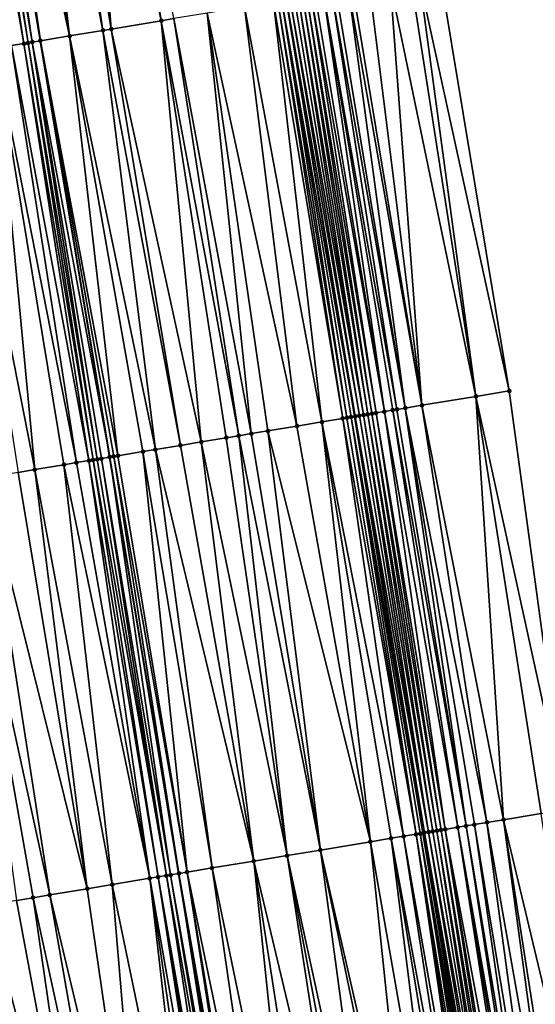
# Model space of a CAD drawing. Header units: feet. Extents: x 2004186 to 2014793, y 836912 to 864902.
# Tile 48 of 974: x 2010827 to 2010851, y 838227 to 838274. Entities that reach past the tile are written whole.
import ezdxf

# ---------------------------------------------------------------- set-up
doc = ezdxf.new("R2010")
doc.units = ezdxf.units.FT
doc.header["$LTSCALE"] = 100
doc.header["$MEASUREMENT"] = 0
for name, color, linetype, lineweight in [('EP_Travel Lane', 5, 'Continuous', 40), ('GPL_Skip Line', 2, 'Continuous', 40), ('Road Shots', 4, 'Continuous', 200), ('Road X-Section', 30, 'Continuous', 13)]:
    doc.layers.add(name, color=color, linetype=linetype, lineweight=lineweight)
doc.layers.add('I-77 SB_MM21-27-Surface-Border', color=7, linetype='Continuous')
doc.layers.add('I-77 SB_MM21-27-Surface-TIN', color=7, linetype='Continuous')

msp = doc.modelspace()

# ---------------------------------------------------------------- linework, layer by layer
at = {"layer": 'EP_Travel Lane'}
msp.add_polyline3d([(2010878.840994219, 838038.364374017, 348.3396997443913), (2010875.554514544, 838058.0836209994, 348.0588226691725), (2010872.26685103, 838077.809890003, 347.7836820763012), (2010868.979350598, 838097.5351805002, 347.4933502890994), (2010865.691849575, 838117.2604745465, 347.1630005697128), (2010862.404320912, 838136.985934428, 346.8484655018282), (2010859.116833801, 838156.7111449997, 346.5280326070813), (2010855.829496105, 838176.4354590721, 346.1636691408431), (2010852.542047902, 838196.1604361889, 345.8116426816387), (2010849.254098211, 838215.8884222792, 345.4451692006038), (2010845.966742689, 838235.6128433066, 345.0697878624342), (2010842.731879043, 838255.3509224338, 344.6959595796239), (2010839.498798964, 838275.084070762, 344.3077987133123), (2010836.265933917, 838294.8177851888, 343.9447807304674), (2010833.033073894, 838314.5514689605, 343.5799764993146), (2010829.800283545, 838334.2847274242, 343.1929259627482), (2010826.52500201, 838354.0111920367, 342.8184105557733), (2010823.233076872, 838373.7343720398, 342.4314914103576)], dxfattribs=at)
at = {"layer": 'GPL_Skip Line'}
msp.add_polyline3d([(2010863.778196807, 838056.1379168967, 348.2497491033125), (2010860.513625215, 838075.8677769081, 347.975805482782), (2010857.249072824, 838095.5975208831, 347.692609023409), (2010853.984692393, 838115.3262255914, 347.341935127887), (2010850.720182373, 838135.0557134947, 347.0411249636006), (2010847.4557401, 838154.7847919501, 346.7141539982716), (2010844.191434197, 838174.5130462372, 346.3394195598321), (2010840.927063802, 838194.2416902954, 345.9862382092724), (2010837.661186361, 838213.9701473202, 345.6370155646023), (2010834.39084473, 838233.6975830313, 345.272123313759), (2010831.112238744, 838253.4233141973, 344.8896120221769), (2010827.833614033, 838273.1491179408, 344.5111492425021), (2010824.554976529, 838292.8749986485, 344.1367193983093), (2010821.276336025, 838312.6008974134, 343.7632777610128), (2010817.997726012, 838332.3266127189, 343.3800064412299), (2010814.719077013, 838352.0525625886, 343.009352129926), (2010811.440541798, 838371.77782788, 342.6029051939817)], dxfattribs=at)
at = {"layer": 'I-77 SB_MM21-27-Surface-Border', "color": 3, "linetype": 'ByBlock', "lineweight": -2}
msp.add_polyline3d([(2010828.606359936, 838374.6229552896, 342.2101440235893), (2010832.674164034, 838355.0282846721, 342.5577400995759), (2010836.347428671, 838335.3677452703, 342.9226717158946), (2010840.020677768, 838315.707299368, 343.2890681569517), (2010843.299295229, 838295.9815392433, 343.671224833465), (2010846.775269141, 838276.2881917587, 344.032605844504), (2010850.053869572, 838256.5625341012, 344.4139428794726), (2010852.74176608, 838236.7313519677, 344.8199527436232), (2010856.801364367, 838217.1345836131, 345.1755424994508), (2010860.265492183, 838197.4331250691, 345.516384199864), (2010863.529954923, 838177.7039229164, 345.8575451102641), (2010866.399513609, 838157.9110535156, 346.2244452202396), (2010869.861207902, 838138.2150174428, 346.5504959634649), (2010872.731009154, 838118.420682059, 346.8802505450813), (2010875.206141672, 838098.5612572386, 347.2358479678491), (2010879.259812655, 838078.9630149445, 347.4933045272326), (2010883.116545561, 838059.329832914, 347.7215832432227), (2010885.589927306, 838039.4810432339, 348.0477483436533)], dxfattribs=at)
at = {"layer": 'I-77 SB_MM21-27-Surface-TIN', "color": 128, "linetype": 'ByBlock', "lineweight": -2}
for points in [[(2010829.684874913, 838293.7259659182, 344.0497287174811), (2010827.909153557, 838293.431323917, 344.0757577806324), (2010831.187800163, 838273.7053884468, 344.4473660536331)], [(2010830.474073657, 838293.8569825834, 344.0416158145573), (2010829.684874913, 838293.7259659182, 344.0497287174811), (2010833.555433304, 838274.0982163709, 344.4112196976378)], [(2010829.684874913, 838293.7259659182, 344.0497287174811), (2010831.187800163, 838273.7053884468, 344.4473660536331), (2010833.555433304, 838274.0982163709, 344.4112196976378)], [(2010830.474073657, 838293.8569825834, 344.0416158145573), (2010833.555433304, 838274.0982163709, 344.4112196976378), (2010834.147334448, 838274.1964663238, 344.4044756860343)], [(2010826.922625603, 838293.2677307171, 344.095391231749), (2010825.738782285, 838293.0714776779, 344.1220935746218), (2010829.214742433, 838273.3782130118, 344.4871535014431)], [(2010827.909153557, 838293.431323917, 344.0757577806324), (2010826.922625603, 838293.2677307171, 344.095391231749), (2010830.793186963, 838273.6399633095, 344.4558543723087)], [(2010826.922625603, 838293.2677307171, 344.095391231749), (2010829.214742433, 838273.3782130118, 344.4871535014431), (2010830.793186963, 838273.6399633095, 344.4558543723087)], [(2010827.909153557, 838293.431323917, 344.0757577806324), (2010830.793186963, 838273.6399633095, 344.4558543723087), (2010831.187800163, 838273.7053884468, 344.4473660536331)], [(2010823.765775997, 838292.7439927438, 344.1454073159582), (2010823.568484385, 838292.7111900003, 344.1448396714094), (2010827.044424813, 838273.0180439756, 344.5161918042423)], [(2010823.568484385, 838292.7111900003, 344.1448396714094), (2010826.452556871, 838272.9195942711, 344.5122789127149), (2010827.044424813, 838273.0180439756, 344.5161918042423)], [(2010823.963075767, 838292.7767464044, 344.143352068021), (2010823.765775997, 838292.7439927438, 344.1454073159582), (2010827.044424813, 838273.0180439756, 344.5161918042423)], [(2010824.160384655, 838292.809445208, 344.138365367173), (2010823.963075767, 838292.7767464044, 344.143352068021), (2010827.241721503, 838273.0508161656, 344.5151284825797)], [(2010823.963075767, 838292.7767464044, 344.143352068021), (2010827.044424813, 838273.0180439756, 344.5161918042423), (2010827.241721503, 838273.0508161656, 344.5151284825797)], [(2010824.160384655, 838292.809445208, 344.138365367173), (2010827.439024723, 838273.083549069, 344.5119692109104), (2010824.554976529, 838292.8749986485, 344.1367193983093)], [(2010824.160384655, 838292.809445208, 344.138365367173), (2010827.241721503, 838273.0508161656, 344.5151284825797), (2010827.439024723, 838273.083549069, 344.5119692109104)], [(2010824.949568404, 838292.940552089, 344.1350734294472), (2010824.554976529, 838292.8749986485, 344.1367193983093), (2010827.833614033, 838273.1491179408, 344.5111492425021)], [(2010827.439024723, 838273.083549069, 344.5119692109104), (2010827.833614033, 838273.1491179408, 344.5111492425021), (2010824.554976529, 838292.8749986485, 344.1367193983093)], [(2010825.738782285, 838293.0714776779, 344.1220935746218), (2010824.949568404, 838292.940552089, 344.1350734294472), (2010829.214742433, 838273.3782130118, 344.4871535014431)], [(2010824.949568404, 838292.940552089, 344.1350734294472), (2010827.833614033, 838273.1491179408, 344.5111492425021), (2010829.214742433, 838273.3782130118, 344.4871535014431)], [(2010844.40742632, 838275.8966253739, 344.1360562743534), (2010843.420836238, 838275.7334059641, 344.1755994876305), (2010845.910144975, 838255.8772908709, 344.5967619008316)], [(2010845.394027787, 838276.0597762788, 344.0928582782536), (2010844.40742632, 838275.8966253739, 344.1360562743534), (2010848.475305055, 838256.3015057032, 344.4844853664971)], [(2010844.40742632, 838275.8966253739, 344.1360562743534), (2010845.910144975, 838255.8772908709, 344.5967619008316), (2010848.475305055, 838256.3015057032, 344.4844853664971)], [(2010845.78867269, 838276.1250106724, 344.0741936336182), (2010845.394027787, 838276.0597762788, 344.0928582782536), (2010848.475305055, 838256.3015057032, 344.4844853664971)], [(2010846.775269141, 838276.2881917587, 344.032605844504), (2010845.78867269, 838276.1250106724, 344.0741936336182), (2010850.053869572, 838256.5625341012, 344.4139428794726)], [(2010845.78867269, 838276.1250106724, 344.0741936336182), (2010848.475305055, 838256.3015057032, 344.4844853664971), (2010850.053869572, 838256.5625341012, 344.4139428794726)], [(2010841.64493796, 838275.4398284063, 344.2583746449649), (2010841.250329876, 838275.3743724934, 344.2652210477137), (2010844.726246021, 838255.6813725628, 344.6417437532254)], [(2010841.842250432, 838275.472505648, 344.2522457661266), (2010841.64493796, 838275.4398284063, 344.2583746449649), (2010845.120852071, 838255.7468407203, 344.6354858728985)], [(2010841.64493796, 838275.4398284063, 344.2583746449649), (2010844.726246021, 838255.6813725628, 344.6417437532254), (2010845.120852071, 838255.7468407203, 344.6354858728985)], [(2010842.434224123, 838275.5703191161, 344.2222149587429), (2010841.842250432, 838275.472505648, 344.2522457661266), (2010845.120852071, 838255.7468407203, 344.6354858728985)], [(2010842.631541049, 838275.6029695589, 344.2146563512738), (2010842.434224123, 838275.5703191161, 344.2222149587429), (2010845.910144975, 838255.8772908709, 344.5967619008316)], [(2010842.434224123, 838275.5703191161, 344.2222149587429), (2010845.120852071, 838255.7468407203, 344.6354858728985), (2010845.910144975, 838255.8772908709, 344.5967619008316)], [(2010843.420836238, 838275.7334059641, 344.1755994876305), (2010842.631541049, 838275.6029695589, 344.2146563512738), (2010845.910144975, 838255.8772908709, 344.5967619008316)], [(2010838.882625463, 838274.9819733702, 344.3242442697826), (2010837.501471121, 838274.7530343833, 344.3565672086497), (2010841.174675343, 838255.0928584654, 344.7357637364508)], [(2010839.079942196, 838275.0146249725, 344.3167475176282), (2010838.882625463, 838274.9819733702, 344.3242442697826), (2010842.161216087, 838255.256374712, 344.7118092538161)], [(2010838.882625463, 838274.9819733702, 344.3242442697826), (2010841.174675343, 838255.0928584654, 344.7357637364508), (2010842.161216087, 838255.256374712, 344.7118092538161)], [(2010839.277268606, 838275.0472183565, 344.3061447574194), (2010839.079942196, 838275.0146249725, 344.3167475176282), (2010842.358530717, 838255.2890389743, 344.7049166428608)], [(2010839.079942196, 838275.0146249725, 344.3167475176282), (2010842.161216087, 838255.256374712, 344.7118092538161), (2010842.358530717, 838255.2890389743, 344.7049166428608)], [(2010839.474559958, 838275.0800226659, 344.3067950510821), (2010839.277268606, 838275.0472183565, 344.3061447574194), (2010842.731879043, 838255.3509224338, 344.6959595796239)], [(2010839.277268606, 838275.0472183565, 344.3061447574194), (2010842.555864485, 838255.3215880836, 344.6918163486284), (2010842.731879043, 838255.3509224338, 344.6959595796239)], [(2010839.277268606, 838275.0472183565, 344.3061447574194), (2010842.358530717, 838255.2890389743, 344.7049166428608), (2010842.555864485, 838255.3215880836, 344.6918163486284)], [(2010839.474559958, 838275.0800226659, 344.3067950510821), (2010842.731879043, 838255.3509224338, 344.6959595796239), (2010839.498798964, 838275.084070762, 344.3077987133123)], [(2010839.671827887, 838275.1129678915, 344.3149633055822), (2010839.498798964, 838275.084070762, 344.3077987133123), (2010842.950412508, 838255.3874053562, 344.7043785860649)], [(2010842.753143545, 838255.354466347, 344.6964601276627), (2010839.498798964, 838275.084070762, 344.3077987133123), (2010842.731879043, 838255.3509224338, 344.6959595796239)], [(2010842.950412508, 838255.3874053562, 344.7043785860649), (2010839.498798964, 838275.084070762, 344.3077987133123), (2010842.753143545, 838255.354466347, 344.6964601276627)], [(2010839.869106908, 838275.1458463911, 344.3195717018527), (2010839.671827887, 838275.1129678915, 344.3149633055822), (2010843.147698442, 838255.4202422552, 344.7067924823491)], [(2010839.671827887, 838275.1129678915, 344.3149633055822), (2010842.950412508, 838255.3874053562, 344.7043785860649), (2010843.147698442, 838255.4202422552, 344.7067924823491)], [(2010840.066398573, 838275.1786488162, 344.3201214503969), (2010839.869106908, 838275.1458463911, 344.3195717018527), (2010843.147698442, 838255.4202422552, 344.7067924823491)], [(2010840.263719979, 838275.2112723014, 344.3111246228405), (2010840.066398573, 838275.1786488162, 344.3201214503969), (2010843.344995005, 838255.4530152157, 344.7057595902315)], [(2010840.066398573, 838275.1786488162, 344.3201214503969), (2010843.147698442, 838255.4202422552, 344.7067924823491), (2010843.344995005, 838255.4530152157, 344.7057595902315)], [(2010840.46105962, 838275.2437860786, 344.2962748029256), (2010840.263719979, 838275.2112723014, 344.3111246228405), (2010843.542314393, 838255.4856508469, 344.6973235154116)], [(2010840.263719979, 838275.2112723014, 344.3111246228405), (2010843.344995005, 838255.4530152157, 344.7057595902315), (2010843.542314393, 838255.4856508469, 344.6973235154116)], [(2010840.658378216, 838275.2764264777, 344.2881803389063), (2010840.46105962, 838275.2437860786, 344.2962748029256), (2010843.739646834, 838255.5182079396, 344.6846535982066)], [(2010840.46105962, 838275.2437860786, 344.2962748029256), (2010843.542314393, 838255.4856508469, 344.6973235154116), (2010843.739646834, 838255.5182079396, 344.6846535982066)], [(2010840.85569049, 838275.3091049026, 344.2821145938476), (2010840.658378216, 838275.2764264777, 344.2881803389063), (2010844.134286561, 838255.5834734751, 344.6674727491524)], [(2010840.658378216, 838275.2764264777, 344.2881803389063), (2010843.739646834, 838255.5182079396, 344.6846535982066), (2010844.134286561, 838255.5834734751, 344.6674727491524)], [(2010841.250329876, 838275.3743724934, 344.2652210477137), (2010840.85569049, 838275.3091049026, 344.2821145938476), (2010844.134286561, 838255.5834734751, 344.6674727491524)], [(2010841.250329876, 838275.3743724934, 344.2652210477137), (2010844.528935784, 838255.6486818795, 344.6472120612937), (2010844.726246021, 838255.6813725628, 344.6417437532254)], [(2010841.250329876, 838275.3743724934, 344.2652210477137), (2010844.134286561, 838255.5834734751, 344.6674727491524), (2010844.528935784, 838255.6486818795, 344.6472120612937)], [(2010835.725741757, 838274.4584405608, 344.3851238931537), (2010834.147334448, 838274.1964663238, 344.4044756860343), (2010837.820521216, 838254.5363954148, 344.7898338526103)], [(2010837.501471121, 838274.7530343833, 344.3565672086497), (2010835.725741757, 838274.4584405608, 344.3851238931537), (2010839.990842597, 838254.8965418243, 344.7592722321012)], [(2010835.725741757, 838274.4584405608, 344.3851238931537), (2010838.609721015, 838254.6674057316, 344.7813073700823), (2010839.990842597, 838254.8965418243, 344.7592722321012)], [(2010835.725741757, 838274.4584405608, 344.3851238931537), (2010837.820521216, 838254.5363954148, 344.7898338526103), (2010838.609721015, 838254.6674057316, 344.7813073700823)], [(2010837.501471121, 838274.7530343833, 344.3565672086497), (2010839.990842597, 838254.8965418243, 344.7592722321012), (2010841.174675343, 838255.0928584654, 344.7357637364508)], [(2010833.555433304, 838274.0982163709, 344.4112196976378), (2010831.187800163, 838273.7053884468, 344.4473660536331), (2010835.452904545, 838254.1434683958, 344.821016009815)], [(2010834.147334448, 838274.1964663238, 344.4044756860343), (2010833.555433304, 838274.0982163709, 344.4112196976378), (2010837.228614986, 838254.4381760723, 344.7982985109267)], [(2010833.555433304, 838274.0982163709, 344.4112196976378), (2010836.636720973, 838254.3398832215, 344.8028004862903), (2010837.228614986, 838254.4381760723, 344.7982985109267)], [(2010833.555433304, 838274.0982163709, 344.4112196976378), (2010835.452904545, 838254.1434683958, 344.821016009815), (2010836.636720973, 838254.3398832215, 344.8028004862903)], [(2010834.147334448, 838274.1964663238, 344.4044756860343), (2010837.228614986, 838254.4381760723, 344.7982985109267), (2010837.820521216, 838254.5363954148, 344.7898338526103)], [(2010830.793186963, 838273.6399633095, 344.4558543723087), (2010829.214742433, 838273.3782130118, 344.4871535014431), (2010833.282572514, 838253.7833860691, 344.8550322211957)], [(2010831.187800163, 838273.7053884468, 344.4473660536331), (2010830.793186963, 838273.6399633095, 344.4558543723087), (2010834.466397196, 838253.9797512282, 344.8341392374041)], [(2010830.793186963, 838273.6399633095, 344.4558543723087), (2010833.282572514, 838253.7833860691, 344.8550322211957), (2010834.466397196, 838253.9797512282, 344.8341392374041)], [(2010831.187800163, 838273.7053884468, 344.4473660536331), (2010834.466397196, 838253.9797512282, 344.8341392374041), (2010835.452904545, 838254.1434683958, 344.821016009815)], [(2010827.439024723, 838273.083549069, 344.5119692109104), (2010827.241721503, 838273.0508161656, 344.5151284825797), (2010830.520333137, 838253.325091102, 344.8978743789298)], [(2010827.439024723, 838273.083549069, 344.5119692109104), (2010831.112238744, 838253.4233141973, 344.8896120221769), (2010827.833614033, 838273.1491179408, 344.5111492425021)], [(2010827.439024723, 838273.083549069, 344.5119692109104), (2010830.717658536, 838253.3576905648, 344.8874885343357), (2010831.112238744, 838253.4233141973, 344.8896120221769)], [(2010827.439024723, 838273.083549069, 344.5119692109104), (2010830.520333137, 838253.325091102, 344.8978743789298), (2010830.717658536, 838253.3576905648, 344.8874885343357)], [(2010829.214742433, 838273.3782130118, 344.4871535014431), (2010827.833614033, 838273.1491179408, 344.5111492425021), (2010831.506823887, 838253.4889081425, 344.8901351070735)], [(2010831.309535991, 838253.4560830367, 344.8883569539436), (2010827.833614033, 838273.1491179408, 344.5111492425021), (2010831.112238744, 838253.4233141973, 344.8896120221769)], [(2010831.506823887, 838253.4889081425, 344.8901351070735), (2010827.833614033, 838273.1491179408, 344.5111492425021), (2010831.309535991, 838253.4560830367, 344.8883569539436)], [(2010829.214742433, 838273.3782130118, 344.4871535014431), (2010831.506823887, 838253.4889081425, 344.8901351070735), (2010832.690652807, 838253.6852478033, 344.8678675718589)], [(2010829.214742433, 838273.3782130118, 344.4871535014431), (2010832.690652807, 838253.6852478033, 344.8678675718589), (2010833.282572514, 838253.7833860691, 344.8550322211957)], [(2010825.663442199, 838272.7880717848, 344.4933925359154), (2010823.690641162, 838272.4593519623, 344.4507857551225), (2010827.561088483, 838252.8322706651, 344.8472749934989)], [(2010826.452556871, 838272.9195942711, 344.5122789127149), (2010825.663442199, 838272.7880717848, 344.4933925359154), (2010829.533880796, 838253.1610429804, 344.8931564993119)], [(2010825.663442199, 838272.7880717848, 344.4933925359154), (2010828.942045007, 838253.0623998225, 344.8787740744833), (2010829.533880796, 838253.1610429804, 344.8931564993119)], [(2010825.663442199, 838272.7880717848, 344.4933925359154), (2010827.561088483, 838252.8322706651, 344.8472749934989), (2010828.942045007, 838253.0623998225, 344.8787740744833)], [(2010827.044424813, 838273.0180439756, 344.5161918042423), (2010826.452556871, 838272.9195942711, 344.5122789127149), (2010830.125737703, 838253.2595590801, 344.900689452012)], [(2010826.452556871, 838272.9195942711, 344.5122789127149), (2010829.533880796, 838253.1610429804, 344.8931564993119), (2010830.125737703, 838253.2595590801, 344.900689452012)], [(2010827.241721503, 838273.0508161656, 344.5151284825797), (2010827.044424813, 838273.0180439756, 344.5161918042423), (2010830.323029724, 838253.2923593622, 344.9011294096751)], [(2010827.044424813, 838273.0180439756, 344.5161918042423), (2010830.125737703, 838253.2595590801, 344.900689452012), (2010830.323029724, 838253.2923593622, 344.9011294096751)], [(2010827.241721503, 838273.0508161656, 344.5151284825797), (2010830.323029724, 838253.2923593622, 344.9011294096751), (2010830.520333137, 838253.325091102, 344.8978743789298)], [(2010823.690641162, 838272.4593519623, 344.4507857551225), (2010826.771965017, 838252.7008010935, 344.8310439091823), (2010827.561088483, 838252.8322706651, 344.8472749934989)], [(2010848.475305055, 838256.3015057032, 344.4844853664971), (2010845.910144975, 838255.8772908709, 344.5967619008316), (2010849.781765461, 838236.2430875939, 344.9512776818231)], [(2010852.74176608, 838236.7313519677, 344.8199527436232), (2010850.053869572, 838256.5625341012, 344.4139428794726), (2010848.475305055, 838256.3015057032, 344.4844853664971)], [(2010851.557758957, 838236.5360876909, 344.8747821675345), (2010852.74176608, 838236.7313519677, 344.8199527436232), (2010848.475305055, 838256.3015057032, 344.4844853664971)], [(2010851.557758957, 838236.5360876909, 344.8747821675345), (2010848.475305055, 838256.3015057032, 344.4844853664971), (2010849.781765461, 838236.2430875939, 344.9512776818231)], [(2010845.910144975, 838255.8772908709, 344.5967619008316), (2010845.120852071, 838255.7468407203, 344.6354858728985), (2010848.992426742, 838236.112915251, 344.9880436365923)], [(2010845.910144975, 838255.8772908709, 344.5967619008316), (2010848.992426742, 838236.112915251, 344.9880436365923), (2010849.781765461, 838236.2430875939, 344.9512776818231)], [(2010842.555864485, 838255.3215880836, 344.6918163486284), (2010845.966742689, 838235.6128433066, 345.0697878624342), (2010842.731879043, 838255.3509224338, 344.6959595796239)], [(2010842.753143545, 838255.354466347, 344.6964601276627), (2010842.731879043, 838255.3509224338, 344.6959595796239), (2010846.032570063, 838235.6237826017, 345.0712272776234)], [(2010846.032570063, 838235.6237826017, 345.0712272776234), (2010842.731879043, 838255.3509224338, 344.6959595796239), (2010845.966742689, 838235.6128433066, 345.0697878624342)], [(2010842.950412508, 838255.3874053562, 344.7043785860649), (2010842.753143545, 838255.354466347, 344.6964601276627), (2010846.229847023, 838235.6566738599, 345.0813401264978)], [(2010842.753143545, 838255.354466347, 344.6964601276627), (2010846.032570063, 838235.6237826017, 345.0712272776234), (2010846.229847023, 838235.6566738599, 345.0813401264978)], [(2010843.147698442, 838255.4202422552, 344.7067924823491), (2010842.950412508, 838255.3874053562, 344.7043785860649), (2010846.229847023, 838235.6566738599, 345.0813401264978)], [(2010843.344995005, 838255.4530152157, 344.7057595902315), (2010843.147698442, 838255.4202422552, 344.7067924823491), (2010846.427150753, 838235.689403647, 345.082500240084)], [(2010843.147698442, 838255.4202422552, 344.7067924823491), (2010846.229847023, 838235.6566738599, 345.0813401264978), (2010846.427150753, 838235.689403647, 345.082500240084)], [(2010843.542314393, 838255.4856508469, 344.6973235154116), (2010843.344995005, 838255.4530152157, 344.7057595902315), (2010846.62446197, 838235.7220882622, 345.0811558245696)], [(2010843.344995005, 838255.4530152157, 344.7057595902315), (2010846.427150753, 838235.689403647, 345.082500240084), (2010846.62446197, 838235.7220882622, 345.0811558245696)], [(2010843.739646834, 838255.5182079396, 344.6846535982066), (2010843.542314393, 838255.4856508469, 344.6973235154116), (2010846.821795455, 838235.7546385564, 345.0723640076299)], [(2010843.542314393, 838255.4856508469, 344.6973235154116), (2010846.62446197, 838235.7220882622, 345.0811558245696), (2010846.821795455, 838235.7546385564, 345.0723640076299)], [(2010844.134286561, 838255.5834734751, 344.6674727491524), (2010843.739646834, 838255.5182079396, 344.6846535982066), (2010847.019140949, 838235.787116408, 345.0595556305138)], [(2010843.739646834, 838255.5182079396, 344.6846535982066), (2010846.821795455, 838235.7546385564, 345.0723640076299), (2010847.019140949, 838235.787116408, 345.0595556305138)], [(2010844.528935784, 838255.6486818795, 344.6472120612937), (2010844.134286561, 838255.5834734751, 344.6674727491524), (2010847.611132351, 838235.8848218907, 345.0362074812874)], [(2010844.134286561, 838255.5834734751, 344.6674727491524), (2010847.019140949, 838235.787116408, 345.0595556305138), (2010847.611132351, 838235.8848218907, 345.0362074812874)], [(2010844.726246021, 838255.6813725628, 344.6417437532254), (2010844.528935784, 838255.6486818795, 344.6472120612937), (2010848.005792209, 838235.9499653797, 345.0210024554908)], [(2010844.528935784, 838255.6486818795, 344.6472120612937), (2010847.611132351, 838235.8848218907, 345.0362074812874), (2010848.005792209, 838235.9499653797, 345.0210024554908)], [(2010845.120852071, 838255.7468407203, 344.6354858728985), (2010844.726246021, 838255.6813725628, 344.6417437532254), (2010848.005792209, 838235.9499653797, 345.0210024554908)], [(2010845.120852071, 838255.7468407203, 344.6354858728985), (2010848.400430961, 838236.0152361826, 345.0128563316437), (2010848.992426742, 838236.112915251, 344.9880436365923)], [(2010845.120852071, 838255.7468407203, 344.6354858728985), (2010848.005792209, 838235.9499653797, 345.0210024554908), (2010848.400430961, 838236.0152361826, 345.0128563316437)], [(2010839.990842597, 838254.8965418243, 344.7592722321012), (2010838.609721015, 838254.6674057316, 344.7813073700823), (2010843.467388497, 838235.1997014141, 345.134103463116)], [(2010841.174675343, 838255.0928584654, 344.7357637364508), (2010839.990842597, 838254.8965418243, 344.7592722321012), (2010843.467388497, 838235.1997014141, 345.134103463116)], [(2010842.161216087, 838255.256374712, 344.7118092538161), (2010841.174675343, 838255.0928584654, 344.7357637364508), (2010845.045956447, 838235.4607065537, 345.0971902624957)], [(2010841.174675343, 838255.0928584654, 344.7357637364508), (2010844.453983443, 838235.3628900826, 345.11438468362), (2010845.045956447, 838235.4607065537, 345.0971902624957)], [(2010841.174675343, 838255.0928584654, 344.7357637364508), (2010843.467388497, 838235.1997014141, 345.134103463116), (2010844.453983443, 838235.3628900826, 345.11438468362)], [(2010842.358530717, 838255.2890389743, 344.7049166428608), (2010842.161216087, 838255.256374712, 344.7118092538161), (2010845.637935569, 838235.558486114, 345.0779493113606)], [(2010842.161216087, 838255.256374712, 344.7118092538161), (2010845.045956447, 838235.4607065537, 345.0971902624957), (2010845.637935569, 838235.558486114, 345.0779493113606)], [(2010842.555864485, 838255.3215880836, 344.6918163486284), (2010842.358530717, 838255.2890389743, 344.7049166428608), (2010845.637935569, 838235.558486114, 345.0779493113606)], [(2010842.555864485, 838255.3215880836, 344.6918163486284), (2010845.835275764, 838235.5909959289, 345.0669131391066), (2010845.966742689, 838235.6128433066, 345.0697878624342)], [(2010842.555864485, 838255.3215880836, 344.6918163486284), (2010845.637935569, 838235.558486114, 345.0779493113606), (2010845.835275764, 838235.5909959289, 345.0669131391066)], [(2010837.228614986, 838254.4381760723, 344.7982985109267), (2010836.636720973, 838254.3398832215, 344.8028004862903), (2010839.521098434, 838234.5464055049, 345.1829699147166)], [(2010837.820521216, 838254.5363954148, 344.7898338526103), (2010837.228614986, 838254.4381760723, 344.7982985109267), (2010841.099605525, 838234.8077777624, 345.1664114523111)], [(2010837.228614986, 838254.4381760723, 344.7982985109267), (2010839.521098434, 838234.5464055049, 345.1829699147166), (2010841.099605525, 838234.8077777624, 345.1664114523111)], [(2010838.609721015, 838254.6674057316, 344.7813073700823), (2010837.820521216, 838254.5363954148, 344.7898338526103), (2010841.099605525, 838234.8077777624, 345.1664114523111)], [(2010838.609721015, 838254.6674057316, 344.7813073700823), (2010841.099605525, 838234.8077777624, 345.1664114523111), (2010843.467388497, 838235.1997014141, 345.134103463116)], [(2010834.466397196, 838253.9797512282, 344.8341392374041), (2010833.282572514, 838253.7833860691, 344.8550322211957), (2010837.942570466, 838234.2851591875, 345.2065110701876)], [(2010835.452904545, 838254.1434683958, 344.821016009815), (2010834.466397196, 838253.9797512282, 344.8341392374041), (2010837.942570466, 838234.2851591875, 345.2065110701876)], [(2010836.636720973, 838254.3398832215, 344.8028004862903), (2010835.452904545, 838254.1434683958, 344.821016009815), (2010839.521098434, 838234.5464055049, 345.1829699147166)], [(2010835.452904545, 838254.1434683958, 344.821016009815), (2010837.942570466, 838234.2851591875, 345.2065110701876), (2010839.521098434, 838234.5464055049, 345.1829699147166)], [(2010831.506823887, 838253.4889081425, 344.8901351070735), (2010831.309535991, 838253.4560830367, 344.8883569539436), (2010834.78547505, 838233.7629047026, 345.2667975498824)], [(2010832.690652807, 838253.6852478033, 344.8678675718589), (2010831.506823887, 838253.4889081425, 344.8901351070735), (2010834.78547505, 838233.7629047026, 345.2667975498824)], [(2010833.282572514, 838253.7833860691, 344.8550322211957), (2010832.690652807, 838253.6852478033, 344.8678675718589), (2010835.969386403, 838233.9587466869, 345.2439989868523)], [(2010832.690652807, 838253.6852478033, 344.8678675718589), (2010834.78547505, 838233.7629047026, 345.2667975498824), (2010835.969386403, 838233.9587466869, 345.2439989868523)], [(2010833.282572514, 838253.7833860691, 344.8550322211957), (2010835.969386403, 838233.9587466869, 345.2439989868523), (2010837.942570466, 838234.2851591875, 345.2065110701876)], [(2010828.942045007, 838253.0623998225, 344.8787740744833), (2010827.561088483, 838252.8322706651, 344.8472749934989), (2010831.234067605, 838233.1734085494, 345.2259560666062)], [(2010829.533880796, 838253.1610429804, 344.8931564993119), (2010828.942045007, 838253.0623998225, 344.8787740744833), (2010833.009705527, 838233.4685535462, 345.2683839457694)], [(2010828.942045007, 838253.0623998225, 344.8787740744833), (2010831.234067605, 838233.1734085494, 345.2259560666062), (2010833.009705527, 838233.4685535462, 345.2683839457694)], [(2010830.125737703, 838253.2595590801, 344.900689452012), (2010829.533880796, 838253.1610429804, 344.8931564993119), (2010833.009705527, 838233.4685535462, 345.2683839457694)], [(2010830.323029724, 838253.2923593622, 344.9011294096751), (2010830.125737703, 838253.2595590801, 344.900689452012), (2010833.404305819, 838233.5340563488, 345.2731009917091)], [(2010830.125737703, 838253.2595590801, 344.900689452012), (2010833.009705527, 838233.4685535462, 345.2683839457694), (2010833.404305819, 838233.5340563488, 345.2731009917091)], [(2010830.520333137, 838253.325091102, 344.8978743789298), (2010830.323029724, 838253.2923593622, 344.9011294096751), (2010833.798918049, 838233.5994871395, 345.2738253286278)], [(2010830.323029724, 838253.2923593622, 344.9011294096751), (2010833.404305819, 838233.5340563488, 345.2731009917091), (2010833.798918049, 838233.5994871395, 345.2738253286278)], [(2010830.717658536, 838253.3576905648, 344.8874885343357), (2010830.520333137, 838253.325091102, 344.8978743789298), (2010833.798918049, 838233.5994871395, 345.2738253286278)], [(2010830.717658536, 838253.3576905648, 344.8874885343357), (2010833.996233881, 838233.6321439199, 345.2709376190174), (2010831.112238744, 838253.4233141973, 344.8896120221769)], [(2010830.717658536, 838253.3576905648, 344.8874885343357), (2010833.798918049, 838233.5994871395, 345.2738253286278), (2010833.996233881, 838233.6321439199, 345.2709376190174)], [(2010831.309535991, 838253.4560830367, 344.8883569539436), (2010831.112238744, 838253.4233141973, 344.8896120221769), (2010834.39084473, 838233.6975830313, 345.272123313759)], [(2010833.996233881, 838233.6321439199, 345.2709376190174), (2010834.39084473, 838233.6975830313, 345.272123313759), (2010831.112238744, 838253.4233141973, 344.8896120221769)], [(2010831.309535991, 838253.4560830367, 344.8883569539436), (2010834.39084473, 838233.6975830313, 345.272123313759), (2010834.78547505, 838233.7629047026, 345.2667975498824)], [(2010826.771965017, 838252.7008010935, 344.8310439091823), (2010825.193700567, 838252.4379673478, 344.8042635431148), (2010830.050309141, 838232.9766443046, 345.1976201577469)], [(2010827.561088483, 838252.8322706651, 344.8472749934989), (2010826.771965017, 838252.7008010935, 344.8310439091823), (2010830.050309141, 838232.9766443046, 345.1976201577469)], [(2010827.561088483, 838252.8322706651, 344.8472749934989), (2010830.050309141, 838232.9766443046, 345.1976201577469), (2010831.234067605, 838233.1734085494, 345.2259560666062)], [(2010825.193700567, 838252.4379673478, 344.8042635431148), (2010824.01001851, 838252.2407440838, 344.7788977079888), (2010828.274646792, 838232.681646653, 345.1633617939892)], [(2010824.01001851, 838252.2407440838, 344.7788977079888), (2010827.485472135, 838232.5504846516, 345.1452563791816), (2010828.274646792, 838232.681646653, 345.1633617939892)], [(2010824.01001851, 838252.2407440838, 344.7788977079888), (2010826.696289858, 838232.41936862, 345.1296997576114), (2010827.485472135, 838232.5504846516, 345.1452563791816)], [(2010825.193700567, 838252.4379673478, 344.8042635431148), (2010828.274646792, 838232.681646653, 345.1633617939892), (2010830.050309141, 838232.9766443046, 345.1976201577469)], [(2010852.460058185, 838216.4182932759, 345.358764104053), (2010849.781765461, 838236.2430875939, 344.9512776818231), (2010848.992426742, 838236.112915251, 344.9880436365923)], [(2010851.557758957, 838236.5360876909, 344.8747821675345), (2010849.781765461, 838236.2430875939, 344.9512776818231), (2010854.433374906, 838216.7439055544, 345.2769099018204)], [(2010854.433374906, 838216.7439055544, 345.2769099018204), (2010849.781765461, 838236.2430875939, 344.9512776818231), (2010852.85472794, 838216.4833770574, 345.3402489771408)], [(2010852.85472794, 838216.4833770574, 345.3402489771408), (2010849.781765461, 838236.2430875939, 344.9512776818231), (2010852.460058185, 838216.4182932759, 345.358764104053)], [(2010846.821795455, 838235.7546385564, 345.0723640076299), (2010846.62446197, 838235.7220882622, 345.0811558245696), (2010849.894767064, 838215.9948729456, 345.4582789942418)], [(2010847.019140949, 838235.787116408, 345.0595556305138), (2010846.821795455, 838235.7546385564, 345.0723640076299), (2010850.092103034, 838216.0274082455, 345.4486560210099)], [(2010846.821795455, 838235.7546385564, 345.0723640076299), (2010849.894767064, 838215.9948729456, 345.4582789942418), (2010850.092103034, 838216.0274082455, 345.4486560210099)], [(2010850.684115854, 838216.124984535, 345.4181453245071), (2010847.611132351, 838235.8848218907, 345.0362074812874), (2010847.019140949, 838235.787116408, 345.0595556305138)], [(2010850.684115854, 838216.124984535, 345.4181453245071), (2010847.019140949, 838235.787116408, 345.0595556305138), (2010850.289458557, 838216.0598256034, 345.4324937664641)], [(2010850.289458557, 838216.0598256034, 345.4324937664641), (2010847.019140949, 838235.787116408, 345.0595556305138), (2010850.092103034, 838216.0274082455, 345.4486560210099)], [(2010851.07879409, 838216.190017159, 345.3967937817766), (2010848.005792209, 838235.9499653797, 345.0210024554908), (2010847.611132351, 838235.8848218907, 345.0362074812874)], [(2010851.07879409, 838216.190017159, 345.3967937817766), (2010847.611132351, 838235.8848218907, 345.0362074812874), (2010850.881458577, 838216.1574791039, 345.4062640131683)], [(2010850.881458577, 838216.1574791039, 345.4062640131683), (2010847.611132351, 838235.8848218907, 345.0362074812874), (2010850.684115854, 838216.124984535, 345.4181453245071)], [(2010851.276112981, 838216.2226554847, 345.3928830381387), (2010848.400430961, 838236.0152361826, 345.0128563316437), (2010848.005792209, 838235.9499653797, 345.0210024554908)], [(2010851.276112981, 838216.2226554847, 345.3928830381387), (2010848.005792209, 838235.9499653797, 345.0210024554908), (2010851.07879409, 838216.190017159, 345.3967937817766)], [(2010851.670726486, 838216.288078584, 345.3931813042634), (2010848.992426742, 838236.112915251, 344.9880436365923), (2010848.400430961, 838236.0152361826, 345.0128563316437)], [(2010851.670726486, 838216.288078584, 345.3931813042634), (2010848.400430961, 838236.0152361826, 345.0128563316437), (2010851.276112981, 838216.2226554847, 345.3928830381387)], [(2010852.460058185, 838216.4182932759, 345.358764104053), (2010848.992426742, 838236.112915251, 344.9880436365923), (2010851.670726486, 838216.288078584, 345.3931813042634)], [(2010844.453983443, 838235.3628900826, 345.11438468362), (2010843.467388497, 838235.1997014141, 345.134103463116), (2010846.934987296, 838215.5052763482, 345.5157364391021)], [(2010845.045956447, 838235.4607065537, 345.0971902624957), (2010844.453983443, 838235.3628900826, 345.11438468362), (2010848.118909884, 838215.7010505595, 345.4891812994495)], [(2010844.453983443, 838235.3628900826, 345.11438468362), (2010847.724265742, 838215.6358122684, 345.4991296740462), (2010848.118909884, 838215.7010505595, 345.4891812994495)], [(2010844.453983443, 838235.3628900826, 345.11438468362), (2010846.934987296, 838215.5052763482, 345.5157364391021), (2010847.724265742, 838215.6358122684, 345.4991296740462)], [(2010845.637935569, 838235.558486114, 345.0779493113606), (2010845.045956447, 838235.4607065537, 345.0971902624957), (2010848.513580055, 838215.7661318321, 345.4705270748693)], [(2010845.045956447, 838235.4607065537, 345.0971902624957), (2010848.118909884, 838215.7010505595, 345.4891812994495), (2010848.513580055, 838215.7661318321, 345.4705270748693)], [(2010845.835275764, 838235.5909959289, 345.0669131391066), (2010845.637935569, 838235.558486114, 345.0779493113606), (2010848.908236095, 838215.8312983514, 345.4565993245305)], [(2010845.637935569, 838235.558486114, 345.0779493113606), (2010848.710903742, 838215.7987412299, 345.4650124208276), (2010848.908236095, 838215.8312983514, 345.4565993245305)], [(2010845.637935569, 838235.558486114, 345.0779493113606), (2010848.513580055, 838215.7661318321, 345.4705270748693), (2010848.710903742, 838215.7987412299, 345.4650124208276)], [(2010845.835275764, 838235.5909959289, 345.0669131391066), (2010849.254098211, 838215.8884222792, 345.4451692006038), (2010845.966742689, 838235.6128433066, 345.0697878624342)], [(2010845.835275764, 838235.5909959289, 345.0669131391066), (2010849.105591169, 838215.8637184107, 345.4405868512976), (2010849.254098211, 838215.8884222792, 345.4451692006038)], [(2010845.835275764, 838235.5909959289, 345.0669131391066), (2010848.908236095, 838215.8312983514, 345.4565993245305), (2010849.105591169, 838215.8637184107, 345.4405868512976)], [(2010846.032570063, 838235.6237826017, 345.0712272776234), (2010845.966742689, 838235.6128433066, 345.0697878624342), (2010849.302880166, 838215.896537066, 345.4466744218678)], [(2010849.302880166, 838215.896537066, 345.4466744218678), (2010845.966742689, 838235.6128433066, 345.0697878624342), (2010849.254098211, 838215.8884222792, 345.4451692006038)], [(2010846.229847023, 838235.6566738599, 345.0813401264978), (2010846.032570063, 838235.6237826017, 345.0712272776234), (2010849.50016261, 838215.9293952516, 345.4549537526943)], [(2010846.032570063, 838235.6237826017, 345.0712272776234), (2010849.302880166, 838215.896537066, 345.4466744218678), (2010849.50016261, 838215.9293952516, 345.4549537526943)], [(2010846.427150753, 838235.689403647, 345.082500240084), (2010846.229847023, 838235.6566738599, 345.0813401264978), (2010849.697461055, 838215.9621569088, 345.4578810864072)], [(2010846.229847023, 838235.6566738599, 345.0813401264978), (2010849.50016261, 838215.9293952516, 345.4549537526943), (2010849.697461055, 838215.9621569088, 345.4578810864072)], [(2010846.62446197, 838235.7220882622, 345.0811558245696), (2010846.427150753, 838235.689403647, 345.082500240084), (2010849.697461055, 838215.9621569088, 345.4578810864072)], [(2010846.62446197, 838235.7220882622, 345.0811558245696), (2010849.697461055, 838215.9621569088, 345.4578810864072), (2010849.894767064, 838215.9948729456, 345.4582789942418)], [(2010841.099605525, 838234.8077777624, 345.1664114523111), (2010839.521098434, 838234.5464055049, 345.1829699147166), (2010843.77795011, 838214.9826706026, 345.5565444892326)], [(2010843.467388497, 838235.1997014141, 345.134103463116), (2010841.099605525, 838234.8077777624, 345.1664114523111), (2010845.5537775, 838215.2766726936, 345.5356058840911)], [(2010841.099605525, 838234.8077777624, 345.1664114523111), (2010845.159151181, 838215.2113268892, 345.5395932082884), (2010845.5537775, 838215.2766726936, 345.5356058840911)], [(2010841.099605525, 838234.8077777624, 345.1664114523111), (2010843.77795011, 838214.9826706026, 345.5565444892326), (2010845.159151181, 838215.2113268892, 345.5395932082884)], [(2010843.467388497, 838235.1997014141, 345.134103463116), (2010845.5537775, 838215.2766726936, 345.5356058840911), (2010846.934987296, 838215.5052763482, 345.5157364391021)], [(2010839.521098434, 838234.5464055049, 345.1829699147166), (2010837.942570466, 838234.2851591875, 345.2065110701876), (2010842.594080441, 838214.7865771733, 345.5654006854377)], [(2010839.521098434, 838234.5464055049, 345.1829699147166), (2010843.186022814, 838214.8845784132, 345.5584512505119), (2010843.77795011, 838214.9826706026, 345.5565444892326)], [(2010839.521098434, 838234.5464055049, 345.1829699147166), (2010842.594080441, 838214.7865771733, 345.5654006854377), (2010843.186022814, 838214.8845784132, 345.5584512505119)], [(2010835.969386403, 838233.9587466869, 345.2439989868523), (2010834.78547505, 838233.7629047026, 345.2667975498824), (2010838.845064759, 838214.1661880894, 345.6252396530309)], [(2010837.942570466, 838234.2851591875, 345.2065110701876), (2010835.969386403, 838233.9587466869, 345.2439989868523), (2010840.028973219, 838214.3620475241, 345.6034096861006)], [(2010835.969386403, 838233.9587466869, 345.2439989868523), (2010838.845064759, 838214.1661880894, 345.6252396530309), (2010840.028973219, 838214.3620475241, 345.6034096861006)], [(2010837.942570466, 838234.2851591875, 345.2065110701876), (2010841.01556025, 838214.525283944, 345.5863393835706), (2010842.594080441, 838214.7865771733, 345.5654006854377)], [(2010837.942570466, 838234.2851591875, 345.2065110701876), (2010840.028973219, 838214.3620475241, 345.6034096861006), (2010841.01556025, 838214.525283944, 345.5863393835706)], [(2010833.009705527, 838233.4685535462, 345.2683839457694), (2010831.234067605, 838233.1734085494, 345.2259560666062), (2010835.293571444, 838213.5772099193, 345.6131143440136)], [(2010833.404305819, 838233.5340563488, 345.2731009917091), (2010833.009705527, 838233.4685535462, 345.2683839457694), (2010836.477329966, 838213.773973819, 345.6414321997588)], [(2010833.009705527, 838233.4685535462, 345.2683839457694), (2010835.885441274, 838213.675648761, 345.6304276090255), (2010836.477329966, 838213.773973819, 345.6414321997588)], [(2010833.009705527, 838233.4685535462, 345.2683839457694), (2010835.293571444, 838213.5772099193, 345.6131143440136), (2010835.885441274, 838213.675648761, 345.6304276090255)], [(2010833.798918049, 838233.5994871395, 345.2738253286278), (2010833.404305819, 838233.5340563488, 345.2731009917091), (2010836.87193882, 838213.839424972, 345.6432858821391)], [(2010833.404305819, 838233.5340563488, 345.2731009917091), (2010836.674631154, 838213.8067189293, 345.6434420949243), (2010836.87193882, 838213.839424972, 345.6432858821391)], [(2010833.404305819, 838233.5340563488, 345.2731009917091), (2010836.477329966, 838213.773973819, 345.6414321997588), (2010836.674631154, 838213.8067189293, 345.6434420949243)], [(2010833.996233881, 838233.6321439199, 345.2709376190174), (2010833.798918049, 838233.5994871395, 345.2738253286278), (2010837.266581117, 838213.9046743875, 345.6339543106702)], [(2010833.798918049, 838233.5994871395, 345.2738253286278), (2010836.87193882, 838213.839424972, 345.6432858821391), (2010837.266581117, 838213.9046743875, 345.6339543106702)], [(2010833.996233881, 838233.6321439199, 345.2709376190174), (2010837.463878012, 838213.9374453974, 345.6374001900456), (2010834.39084473, 838233.6975830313, 345.272123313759)], [(2010833.996233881, 838233.6321439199, 345.2709376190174), (2010837.266581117, 838213.9046743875, 345.6339543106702), (2010837.463878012, 838213.9374453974, 345.6374001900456)], [(2010834.78547505, 838233.7629047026, 345.2667975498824), (2010834.39084473, 838233.6975830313, 345.272123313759), (2010837.858494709, 838214.0028492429, 345.636630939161)], [(2010837.463878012, 838213.9374453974, 345.6374001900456), (2010837.661186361, 838213.9701473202, 345.6370155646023), (2010834.39084473, 838233.6975830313, 345.272123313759)], [(2010837.858494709, 838214.0028492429, 345.636630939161), (2010834.39084473, 838233.6975830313, 345.272123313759), (2010837.661186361, 838213.9701473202, 345.6370155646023)], [(2010834.78547505, 838233.7629047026, 345.2667975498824), (2010838.05579733, 838214.035585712, 345.6381617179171), (2010838.845064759, 838214.1661880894, 345.6252396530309)], [(2010834.78547505, 838233.7629047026, 345.2667975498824), (2010837.858494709, 838214.0028492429, 345.636630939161), (2010838.05579733, 838214.035585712, 345.6381617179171)], [(2010830.050309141, 838232.9766443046, 345.1976201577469), (2010828.274646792, 838232.681646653, 345.1633617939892), (2010832.926044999, 838213.1837388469, 345.5596238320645)], [(2010831.234067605, 838233.1734085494, 345.2259560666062), (2010830.050309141, 838232.9766443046, 345.1976201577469), (2010832.926044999, 838213.1837388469, 345.5596238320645)], [(2010831.234067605, 838233.1734085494, 345.2259560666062), (2010832.926044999, 838213.1837388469, 345.5596238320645), (2010835.293571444, 838213.5772099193, 345.6131143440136)], [(2010827.485472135, 838232.5504846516, 345.1452563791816), (2010826.696289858, 838232.41936862, 345.1296997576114), (2010830.361214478, 838212.7575400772, 345.5050888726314)], [(2010828.274646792, 838232.681646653, 345.1633617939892), (2010827.485472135, 838232.5504846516, 345.1452563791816), (2010831.742271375, 838212.9870660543, 345.5363573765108)], [(2010827.485472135, 838232.5504846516, 345.1452563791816), (2010830.361214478, 838212.7575400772, 345.5050888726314), (2010831.742271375, 838212.9870660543, 345.5363573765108)], [(2010828.274646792, 838232.681646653, 345.1633617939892), (2010831.742271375, 838212.9870660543, 345.5363573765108), (2010832.926044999, 838213.1837388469, 345.5596238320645)], [(2010825.315228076, 838232.1898721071, 345.1000661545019), (2010823.539548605, 838231.8949777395, 345.0715343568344), (2010828.190970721, 838212.3969257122, 345.4597957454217)], [(2010826.696289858, 838232.41936862, 345.1296997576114), (2010825.315228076, 838232.1898721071, 345.1000661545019), (2010830.361214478, 838212.7575400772, 345.5050888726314)], [(2010825.315228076, 838232.1898721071, 345.1000661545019), (2010828.190970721, 838212.3969257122, 345.4597957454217), (2010830.361214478, 838212.7575400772, 345.5050888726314)], [(2010823.539548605, 838231.8949777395, 345.0715343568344), (2010826.415293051, 838212.102020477, 345.4306597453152), (2010828.190970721, 838212.3969257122, 345.4597957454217)]]:
    msp.add_3dface(points, dxfattribs=at)
at = {"layer": 'Road Shots', "lineweight": 100}
for p in [(2010833.555433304, 838274.0982163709, 344.4112196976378), (2010830.793186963, 838273.6399633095, 344.4558543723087), (2010831.187800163, 838273.7053884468, 344.4473660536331), (2010827.439024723, 838273.083549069, 344.5119692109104), (2010827.833614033, 838273.1491179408, 344.5111492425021), (2010829.214742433, 838273.3782130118, 344.4871535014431), (2010827.044424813, 838273.0180439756, 344.5161918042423), (2010827.241721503, 838273.0508161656, 344.5151284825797), (2010848.475305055, 838256.3015057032, 344.4844853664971), (2010850.053869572, 838256.5625341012, 344.4139428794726), (2010845.910144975, 838255.8772908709, 344.5967619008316), (2010842.753143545, 838255.354466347, 344.6964601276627), (2010842.950412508, 838255.3874053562, 344.7043785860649), (2010843.147698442, 838255.4202422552, 344.7067924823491), (2010843.344995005, 838255.4530152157, 344.7057595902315), (2010843.542314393, 838255.4856508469, 344.6973235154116), (2010843.739646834, 838255.5182079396, 344.6846535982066), (2010844.134286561, 838255.5834734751, 344.6674727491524), (2010844.528935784, 838255.6486818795, 344.6472120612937), (2010844.726246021, 838255.6813725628, 344.6417437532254), (2010845.120852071, 838255.7468407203, 344.6354858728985), (2010839.990842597, 838254.8965418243, 344.7592722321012), (2010841.174675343, 838255.0928584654, 344.7357637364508), (2010842.161216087, 838255.256374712, 344.7118092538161), (2010842.358530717, 838255.2890389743, 344.7049166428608), (2010842.555864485, 838255.3215880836, 344.6918163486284), (2010837.228614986, 838254.4381760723, 344.7982985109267), (2010837.820521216, 838254.5363954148, 344.7898338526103), (2010838.609721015, 838254.6674057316, 344.7813073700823), (2010834.466397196, 838253.9797512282, 344.8341392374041), (2010835.452904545, 838254.1434683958, 344.821016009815), (2010836.636720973, 838254.3398832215, 344.8028004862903), (2010831.506823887, 838253.4889081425, 344.8901351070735), (2010832.690652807, 838253.6852478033, 344.8678675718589), (2010833.282572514, 838253.7833860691, 344.8550322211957), (2010828.942045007, 838253.0623998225, 344.8787740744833), (2010829.533880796, 838253.1610429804, 344.8931564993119), (2010830.125737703, 838253.2595590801, 344.900689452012), (2010830.323029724, 838253.2923593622, 344.9011294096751), (2010830.520333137, 838253.325091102, 344.8978743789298), (2010830.717658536, 838253.3576905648, 344.8874885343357), (2010831.112238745, 838253.4233141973, 344.8896120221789), (2010831.309535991, 838253.4560830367, 344.8883569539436), (2010827.561088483, 838252.8322706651, 344.8472749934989), (2010849.781765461, 838236.2430875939, 344.9512776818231), (2010846.821795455, 838235.7546385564, 345.0723640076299), (2010847.019140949, 838235.787116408, 345.0595556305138), (2010847.611132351, 838235.8848218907, 345.0362074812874), (2010848.005792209, 838235.9499653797, 345.0210024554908), (2010848.400430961, 838236.0152361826, 345.0128563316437), (2010848.992426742, 838236.112915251, 344.9880436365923), (2010844.453983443, 838235.3628900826, 345.11438468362), (2010845.045956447, 838235.4607065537, 345.0971902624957), (2010845.637935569, 838235.558486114, 345.0779493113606), (2010845.835275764, 838235.5909959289, 345.0669131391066), (2010846.032570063, 838235.6237826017, 345.0712272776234), (2010846.229847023, 838235.6566738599, 345.0813401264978), (2010846.427150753, 838235.689403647, 345.082500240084), (2010846.62446197, 838235.7220882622, 345.0811558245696), (2010841.099605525, 838234.8077777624, 345.1664114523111), (2010843.467388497, 838235.1997014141, 345.134103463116), (2010839.521098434, 838234.5464055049, 345.1829699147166), (2010835.969386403, 838233.9587466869, 345.2439989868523), (2010837.942570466, 838234.2851591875, 345.2065110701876), (2010833.009705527, 838233.4685535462, 345.2683839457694), (2010833.404305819, 838233.5340563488, 345.2731009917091), (2010833.798918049, 838233.5994871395, 345.2738253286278), (2010833.996233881, 838233.6321439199, 345.2709376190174), (2010834.390844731, 838233.6975830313, 345.2721233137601), (2010834.78547505, 838233.7629047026, 345.2667975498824), (2010830.050309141, 838232.9766443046, 345.1976201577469), (2010831.234067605, 838233.1734085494, 345.2259560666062), (2010827.485472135, 838232.5504846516, 345.1452563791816), (2010828.274646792, 838232.681646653, 345.1633617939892)]:
    msp.add_point(p, dxfattribs=at)
at = {"layer": 'Road X-Section', "extrusion": (0.1639310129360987, -0.986288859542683, 0.01899759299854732), "elevation": -497135.8797417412, "flags": 128}
msp.add_lwpolyline([(2121029.045870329, 9790.003054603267), (2121029.645870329, 9790.025089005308), (2121030.045870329, 9790.036200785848), (2121030.645870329, 9790.05820209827), (2121031.445870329, 9790.083448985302), (2121032.045870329, 9790.08384224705), (2121032.245870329, 9790.088054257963), (2121032.445870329, 9790.095698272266), (2121032.845870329, 9790.117769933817), (2121033.045870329, 9790.129979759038), (2121033.245870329, 9790.139747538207), (2121033.445870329, 9790.143447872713), (2121033.845870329, 9790.138914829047), (2121034.045870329, 9790.14647295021), (2121034.445870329, 9790.180400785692), (2121034.645870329, 9790.194917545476), (2121035.445870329, 9790.232784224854), (2121035.845870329, 9790.242165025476), (2121036.845870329, 9790.261209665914), (2121037.445870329, 9790.275909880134), (2121039.045870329, 9790.306433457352), (2121040.445870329, 9790.329214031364), (2121042.245870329, 9790.362901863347), (2121043.245870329, 9790.386599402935), (2121044.04587033, 9790.40070567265), (2121044.845870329, 9790.41604358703), (2121045.445870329, 9790.43536874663), (2121046.045870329, 9790.449179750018), (2121046.245870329, 9790.451590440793), (2121046.445870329, 9790.448248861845), (2121047.44587033, 9790.471483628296), (2121048.845870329, 9790.492831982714), (2121049.645870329, 9790.507849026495), (2121050.645870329, 9790.525551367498), (2121051.245870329, 9790.538517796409), (2121051.645870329, 9790.546133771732), (2121052.845870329, 9790.569965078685), (2121054.645870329, 9790.602809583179), (2121056.645870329, 9790.645424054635), (2121057.445870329, 9790.664313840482), (2121058.045870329, 9790.668227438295), (2121058.245870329, 9790.667163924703), (2121058.445870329, 9790.664004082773), (2121058.84587033, 9790.663183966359), (2121060.245870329, 9790.639183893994), (2121061.845870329, 9790.60787911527), (2121062.245870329, 9790.599389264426), (2121064.645870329, 9790.563236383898), (2121065.245870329, 9790.556491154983), (2121066.845870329, 9790.537135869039), (2121068.645870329, 9790.508574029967), (2121070.045870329, 9790.476245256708), (2121070.245870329, 9790.46874715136), (2121070.44587033, 9790.458142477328), (2121070.645870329, 9790.458792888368), (2121070.845870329, 9790.466962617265), (2121071.045870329, 9790.471571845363), (2121071.245870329, 9790.472121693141), (2121071.445870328, 9790.463123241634), (2121071.645870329, 9790.448270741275), (2121071.845870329, 9790.44017481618), (2121072.045870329, 9790.43410797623), (2121072.445870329, 9790.417211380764), (2121072.845870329, 9790.410363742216), (2121073.045870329, 9790.404233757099), (2121073.645870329, 9790.374197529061), (2121073.845870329, 9790.366637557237), (2121074.645870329, 9790.327573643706), (2121075.645870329, 9790.288023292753), (2121076.645870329, 9790.24481749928), (2121077.045870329, 9790.226149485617), (2121078.045870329, 9790.184554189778)], dxfattribs=at)
at = {"layer": 'Road X-Section', "extrusion": (0.1639316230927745, -0.9862925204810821, 0.01880124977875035), "elevation": -497117.789331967, "flags": 128}
msp.add_lwpolyline([(2121029.046690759, 9692.382519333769), (2121029.446690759, 9692.391840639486), (2121029.846690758, 9692.398818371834), (2121030.246690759, 9692.410206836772), (2121030.646690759, 9692.424843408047), (2121031.046690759, 9692.437775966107), (2121031.446690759, 9692.452379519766), (2121032.046690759, 9692.462884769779), (2121032.446690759, 9692.477739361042), (2121033.046690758, 9692.51218267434), (2121033.246690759, 9692.51902857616), (2121033.446690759, 9692.520879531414), (2121033.646690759, 9692.518803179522), (2121033.846690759, 9692.520405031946), (2121034.046690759, 9692.536151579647), (2121034.446690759, 9692.572814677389), (2121034.646690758, 9692.587069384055), (2121035.046690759, 9692.602467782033), (2121035.246690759, 9692.613689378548), (2121035.646690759, 9692.624614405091), (2121036.046690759, 9692.631259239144), (2121036.646690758, 9692.638118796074), (2121037.246690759, 9692.653673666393), (2121037.846690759, 9692.663505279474), (2121038.246690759, 9692.672953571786), (2121038.446690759, 9692.679420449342), (2121038.646690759, 9692.681809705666), (2121038.846690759, 9692.687934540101), (2121041.446690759, 9692.733252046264), (2121042.846690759, 9692.759717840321), (2121043.846690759, 9692.779961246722), (2121044.246690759, 9692.786073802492), (2121044.446690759, 9692.790699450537), (2121044.846690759, 9692.797041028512), (2121045.246690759, 9692.807872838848), (2121045.646690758, 9692.823064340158), (2121045.846690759, 9692.826413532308), (2121046.446690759, 9692.82770079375), (2121047.046690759, 9692.83352518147), (2121047.246690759, 9692.842780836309), (2121047.446690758, 9692.849802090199), (2121048.046690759, 9692.861722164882), (2121049.246690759, 9692.87936512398), (2121050.246690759, 9692.899083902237), (2121051.046690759, 9692.917361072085), (2121051.646690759, 9692.927937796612), (2121052.846690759, 9692.953308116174), (2121054.446690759, 9692.98009321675), (2121055.246690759, 9692.996327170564), (2121056.646690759, 9693.027831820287), (2121057.246690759, 9693.042216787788), (2121057.846690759, 9693.049751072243), (2121058.046690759, 9693.050191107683), (2121058.246690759, 9693.046935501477), (2121058.446690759, 9693.036547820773), (2121058.846690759, 9693.038671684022), (2121059.046690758, 9693.037416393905), (2121059.246690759, 9693.039194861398), (2121060.446690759, 9693.016923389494), (2121061.046690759, 9693.004085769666), (2121062.246690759, 9692.983189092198), (2121063.246690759, 9692.970063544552), (2121064.446690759, 9692.951844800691), (2121065.046690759, 9692.947342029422), (2121065.646690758, 9692.938875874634), (2121066.446690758, 9692.930347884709), (2121067.846690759, 9692.908308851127), (2121069.046690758, 9692.884796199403), (2121070.046690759, 9692.860837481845), (2121070.246690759, 9692.853943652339), (2121070.446690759, 9692.840841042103), (2121070.646690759, 9692.845485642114), (2121070.846690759, 9692.853405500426), (2121071.046690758, 9692.85581982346), (2121071.246690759, 9692.85478674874), (2121071.446690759, 9692.846349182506), (2121071.646690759, 9692.833677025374), (2121072.046690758, 9692.816493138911), (2121072.446690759, 9692.796228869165), (2121072.646690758, 9692.79075959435), (2121073.046690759, 9692.78450060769), (2121073.846690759, 9692.745769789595), (2121076.446690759, 9692.633473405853), (2121078.046690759, 9692.562918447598)], dxfattribs=at)
at = {"layer": 'Road X-Section', "extrusion": (0.1635169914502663, -0.98637116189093, 0.01827907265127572), "elevation": -497997.6450712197, "flags": 128}
msp.add_lwpolyline([(2120819.050207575, 9449.152174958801), (2120820.650207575, 9449.199672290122), (2120821.450207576, 9449.227051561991), (2120822.050207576, 9449.242586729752), (2120822.450207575, 9449.248646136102), (2120822.650207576, 9449.254836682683), (2120823.250207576, 9449.281018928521), (2120823.450207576, 9449.280607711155), (2120823.850207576, 9449.270830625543), (2120824.050207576, 9449.273348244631), (2120824.250207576, 9449.290452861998), (2120824.450207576, 9449.30960750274), (2120824.650207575, 9449.323975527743), (2120825.050207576, 9449.343915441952), (2120825.250207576, 9449.357011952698), (2120825.850207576, 9449.3740019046), (2120826.250207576, 9449.379707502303), (2120826.650207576, 9449.388447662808), (2120827.850207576, 9449.407755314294), (2120828.450207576, 9449.419308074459), (2120828.850207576, 9449.423322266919), (2120829.450207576, 9449.432360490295), (2120831.050207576, 9449.454572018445), (2120832.050207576, 9449.477687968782), (2120832.850207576, 9449.49773861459), (2120833.250207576, 9449.504398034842), (2120833.650207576, 9449.512527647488), (2120834.050207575, 9449.519038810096), (2120834.850207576, 9449.54030678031), (2120835.650207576, 9449.567773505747), (2120835.850207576, 9449.569703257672), (2120836.050207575, 9449.567835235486), (2120836.450207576, 9449.559478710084), (2120836.650207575, 9449.559892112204), (2120837.050207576, 9449.567214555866), (2120837.850207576, 9449.58546966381), (2120839.650207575, 9449.614006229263), (2120841.050207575, 9449.643644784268), (2120841.850207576, 9449.659204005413), (2120842.650207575, 9449.677312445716), (2120844.450207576, 9449.711576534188), (2120845.650207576, 9449.739917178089), (2120847.450207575, 9449.782352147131), (2120847.850207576, 9449.787069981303), (2120848.250207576, 9449.787794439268), (2120848.450207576, 9449.784906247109), (2120848.850207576, 9449.786092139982), (2120849.250207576, 9449.780765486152), (2120850.450207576, 9449.757963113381), (2120852.450207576, 9449.720468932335), (2120854.050207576, 9449.696923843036), (2120855.650207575, 9449.680362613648), (2120858.050207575, 9449.648049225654), (2120859.050207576, 9449.62832715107), (2120859.650207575, 9449.611129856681), (2120860.250207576, 9449.591885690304), (2120860.450207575, 9449.58084767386), (2120860.650207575, 9449.585162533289), (2120860.850207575, 9449.595277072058), (2120861.050207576, 9449.596437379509), (2120861.250207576, 9449.595092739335), (2120861.450207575, 9449.586299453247), (2120861.650207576, 9449.573488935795), (2120862.250207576, 9449.550136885), (2120862.650207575, 9449.534929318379), (2120863.050207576, 9449.526781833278), (2120863.650207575, 9449.501964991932), (2120864.450207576, 9449.465192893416), (2120866.250207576, 9449.38868459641), (2120867.450207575, 9449.333846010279)], dxfattribs=at)

doc.saveas('drawing.dxf')
